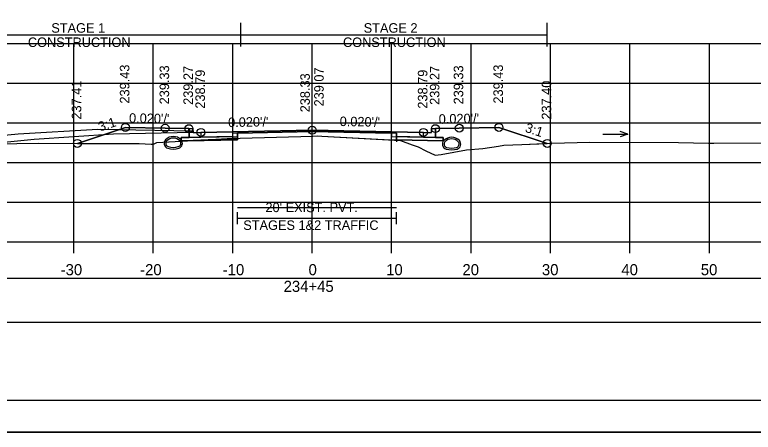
# Model space of a CAD drawing. Extents: x 1369627 to 1374022, y 380035 to 398173.
# Drawn here: x 1372061.1 to 1372154, y 388145.6 to 388198.2 of the extents above; entities that cross this region are included whole.
import ezdxf

# ---------------------------------------------------------------- set-up
doc = ezdxf.new("R2010")
doc.units = 0
for name, color, linetype in [('Default', 7, 'Continuous'), ('R_Alt Surface', 7, 'Continuous'), ('R_Axis', 7, 'Continuous'), ('R_Axis Annot', 7, 'Continuous'), ('R_Border', 7, 'Continuous'), ('R_Drive', 7, 'Continuous'), ('R_Exist Surface', 7, 'Continuous'), ('R_Fin Surface', 7, 'Continuous'), ('R_Grid', 7, 'Continuous'), ('R_MOT', 7, 'Continuous'), ('R_No Plot', 7, 'Continuous'), ('R_Water Annot', 7, 'Continuous'), ('R_Xsect Elev', 7, 'Continuous'), ('R_Xsect Slope', 7, 'Continuous'), ('T_Vehicle Path Lt Minor', 7, 'Continuous'), ('T_Vehicle Path Rt', 7, 'Continuous')]:
    doc.layers.add(name, color=color, linetype=linetype)

msp = doc.modelspace()

# ---------------------------------------------------------------- linework, layer by layer
at = {"layer": 'Default'}
for p, q in [((1372089.143, 388171.844), (1372089.143, 388173.344)), ((1372109.143, 388171.844), (1372109.143, 388173.344)), ((1372089.143, 388172.594), (1372109.143, 388172.594))]:
    msp.add_line(p, q, dxfattribs=at)
for points in [[(1372083.02, 388183.871), (1372083.52, 388183.871), (1372083.53, 388183.371), (1372084.53, 388183.391), (1372084.53, 388182.805), (1372083.03, 388182.775)], [(1372113.53, 388183.371), (1372113.54, 388183.871), (1372114.04, 388183.871), (1372114.03, 388182.775), (1372112.53, 388182.805), (1372112.53, 388183.391)], [(1371948.53, 388159.486), (1372248.53, 388159.486), (1372248.53, 388165.008), (1371948.53, 388165.008)]]:
    msp.add_lwpolyline(points, close=True, dxfattribs=at)
at = {"layer": 'R_Alt Surface'}
msp.add_lwpolyline([(1372083.03, 388183.872), (1372083.03, 388182.775), (1372084.53, 388182.805), (1372089.143, 388182.897), (1372089.143, 388183.314), (1372098.53, 388183.501), (1372109.143, 388183.289), (1372109.143, 388182.872), (1372112.53, 388182.805), (1372114.03, 388182.775), (1372114.031, 388183.872)], dxfattribs=at)
for points in [[(1372082.03, 388182.755), (1372083.03, 388182.775), (1372084.53, 388182.805), (1372089.143, 388182.897), (1372089.143, 388182.48), (1372082.03, 388182.338)], [(1372115.03, 388182.755), (1372114.03, 388182.775), (1372112.53, 388182.805), (1372109.143, 388182.872), (1372109.143, 388182.456), (1372115.03, 388182.338)]]:
    msp.add_lwpolyline(points, close=True, dxfattribs=at)
at = {"layer": 'R_Axis'}
for p, q in [((1371948.53, 388169.603), (1372248.53, 388169.603)), ((1372068.53, 388168.203), (1372068.53, 388169.603)), ((1372078.53, 388168.203), (1372078.53, 388169.603)), ((1372088.53, 388168.203), (1372088.53, 388169.603)), ((1372098.53, 388168.203), (1372098.53, 388169.603)), ((1372108.53, 388168.203), (1372108.53, 388169.603)), ((1372118.53, 388168.203), (1372118.53, 388169.603)), ((1372128.53, 388168.203), (1372128.53, 388169.603)), ((1372138.53, 388168.203), (1372138.53, 388169.603)), ((1372148.53, 388168.203), (1372148.53, 388169.603))]:
    msp.add_line(p, q, dxfattribs=at)
at = {"layer": 'R_Border'}
msp.add_line((1372256.71, 388149.603), (1371940.53, 388149.603), dxfattribs=at)
at = {"layer": 'R_Drive'}
for p, q in [((1372061.532, 388183.181), (1372049.429, 388181.971)), ((1372071.529, 388183.781), (1372061.532, 388183.181)), ((1372083.526, 388183.541), (1372071.529, 388183.781)), ((1372083.53, 388183.371), (1372083.526, 388183.541))]:
    msp.add_line(p, q, dxfattribs=at)
for centre, radius, start, end in [((1372080.53, 388182.023), 0.646, 136.35152, 253.95293), ((1372081.043, 388181.534), 1.354, 43.64848, 136.35152), ((1372080.53, 388182.023), 0.438, 136.35152, 253.95293), ((1372081.043, 388181.534), 1.146, 43.64848, 136.35152), ((1372081.555, 388182.023), 0.438, 286.04707, 43.64848), ((1372081.555, 388182.023), 0.646, 286.04707, 43.64848), ((1372115.559, 388181.922), 0.646, 136.35152, 253.95293), ((1372116.072, 388181.433), 1.354, 43.64848, 136.35152), ((1372115.559, 388181.922), 0.438, 136.35152, 253.95293), ((1372116.072, 388181.433), 1.146, 43.64848, 136.35152), ((1372116.584, 388181.922), 0.438, 286.04707, 43.64848), ((1372116.584, 388181.922), 0.646, 286.04707, 43.64848), ((1372081.043, 388183.804), 2.5, 253.95293, 286.04707), ((1372081.043, 388183.804), 2.292, 253.95293, 286.04707), ((1372116.072, 388183.704), 2.5, 253.95293, 286.04707), ((1372116.072, 388183.704), 2.292, 253.95293, 286.04707)]:
    msp.add_arc(centre, radius, start, end, dxfattribs=at)
at = {"layer": 'R_Exist Surface'}
msp.add_lwpolyline([(1372055.881, 388181.917), (1372064.037, 388182.033), (1372076.745, 388181.987), (1372078.242, 388181.92), (1372078.569, 388181.92), (1372078.983, 388182.134), (1372083.535, 388182.393), (1372086.412, 388182.51), (1372088.618, 388182.623), (1372089.137, 388182.626), (1372089.458, 388182.673), (1372098.593, 388182.93), (1372099.143, 388182.946), (1372099.749, 388182.915), (1372109.638, 388182.373), (1372111.093, 388181.824), (1372111.865, 388181.588), (1372112.815, 388181.09), (1372114.024, 388180.531), (1372114.781, 388180.633), (1372117.969, 388181.195), (1372120.025, 388181.36), (1372121.968, 388181.676), (1372122.667, 388181.799), (1372124.925, 388181.868), (1372128.679, 388182.032), (1372133.493, 388182.167), (1372144.637, 388182.124), (1372148.41, 388182.059), (1372148.787, 388182.051), (1372149.097, 388182.047), (1372161.871, 388182.105)], dxfattribs=at)
at = {"layer": 'R_Fin Surface'}
msp.add_lwpolyline([(1372068.97, 388182.015), (1372075.02, 388184.031), (1372080.02, 388183.931), (1372083.02, 388183.871), (1372083.52, 388183.871), (1372083.53, 388183.371), (1372084.53, 388183.391), (1372086.53, 388183.431), (1372098.53, 388183.671), (1372110.53, 388183.431), (1372112.53, 388183.391), (1372113.53, 388183.371), (1372113.54, 388183.871), (1372114.04, 388183.871), (1372117.04, 388183.931), (1372122.04, 388184.031), (1372128.113, 388182.007)], dxfattribs=at)
at = {"layer": 'R_Grid'}
for p, q in [((1371948.53, 388194.603), (1372248.53, 388194.603)), ((1372068.53, 388169.603), (1372068.53, 388194.603)), ((1372078.53, 388169.603), (1372078.53, 388194.603)), ((1372088.53, 388169.603), (1372088.53, 388194.603)), ((1372098.53, 388169.603), (1372098.53, 388194.603)), ((1372108.53, 388169.603), (1372108.53, 388194.603)), ((1372118.53, 388169.603), (1372118.53, 388194.603)), ((1372128.53, 388169.603), (1372128.53, 388194.603)), ((1372138.53, 388169.603), (1372138.53, 388194.603)), ((1372148.53, 388169.603), (1372148.53, 388194.603)), ((1371948.53, 388189.603), (1372248.53, 388189.603)), ((1371948.53, 388184.603), (1372248.53, 388184.603)), ((1371948.53, 388179.603), (1372248.53, 388179.603)), ((1371948.53, 388174.603), (1372248.53, 388174.603)), ((1371948.53, 388169.603), (1372248.53, 388169.603))]:
    msp.add_line(p, q, dxfattribs=at)
at = {"layer": 'R_MOT'}
for p, q in [((1372089.555, 388194.202), (1372089.555, 388197.202)), ((1372128.113, 388194.202), (1372128.113, 388197.202)), ((1372049.429, 388195.702), (1372128.113, 388195.702))]:
    msp.add_line(p, q, dxfattribs=at)
at = {"layer": 'R_No Plot'}
for p, q in [((1372073.53, 388183.171), (1372063.552, 388182.513)), ((1372083.53, 388183.371), (1372073.53, 388183.171)), ((1372063.552, 388182.513), (1372057.88, 388181.946)), ((1371928.129, 388145.624), (1372261.462, 388145.624))]:
    msp.add_line(p, q, dxfattribs=at)
for points in [[(1371928.122, 388358.957), (1372261.462, 388358.957), (1372261.462, 388145.62), (1371928.122, 388145.62)], [(1372174.45, 388355.063), (1372194.07, 388355.063), (1372194.07, 388345.183), (1372210.182, 388345.183), (1372233.381, 388345.183), (1372233.381, 388312.512), (1372256.589, 388312.512), (1372256.71, 388149.603), (1371940.53, 388149.603), (1371940.53, 388355.063)], [(1372098.53, 388183.671), (1372086.53, 388183.431), (1372084.53, 388183.391), (1372084.53, 388182.805), (1372088.53, 388182.885), (1372088.53, 388183.301), (1372098.53, 388183.501), (1372108.53, 388183.301), (1372108.53, 388182.885), (1372112.53, 388182.805), (1372112.53, 388183.391), (1372110.53, 388183.431)], [(1372088.53, 388182.885), (1372084.53, 388182.805), (1372083.03, 388182.775), (1372082.03, 388182.755), (1372082.03, 388182.338), (1372088.53, 388182.468)], [(1372108.53, 388182.885), (1372112.53, 388182.805), (1372114.03, 388182.775), (1372115.03, 388182.755), (1372115.03, 388182.338), (1372108.53, 388182.468)]]:
    msp.add_lwpolyline(points, close=True, dxfattribs=at)
for points in [[(1372083.02, 388183.871), (1372083.03, 388182.775), (1372084.53, 388182.805), (1372088.53, 388182.885), (1372088.53, 388183.301), (1372098.53, 388183.501), (1372108.53, 388183.301), (1372108.53, 388182.885), (1372112.53, 388182.805), (1372114.03, 388182.775), (1372114.04, 388183.871)], [(1372089.143, 388173.946), (1372109.143, 388173.946)]]:
    msp.add_lwpolyline(points, dxfattribs=at)
for centre in [(1372075.02, 388184.031), (1372080.02, 388183.931), (1372083.02, 388183.871), (1372084.53, 388183.391), (1372098.53, 388183.671), (1372112.53, 388183.391), (1372114.04, 388183.871), (1372117.04, 388183.931), (1372122.04, 388184.031), (1372068.97, 388182.015), (1372128.113, 388182.007)]:
    msp.add_circle(centre, 0.5, dxfattribs=at)
at = {"layer": 'R_Water Annot'}
for p, q in [((1372135.097, 388183.179), (1372138.239, 388183.179)), ((1372138.239, 388183.179), (1372137.277, 388183.529)), ((1372138.239, 388183.179), (1372137.277, 388182.829))]:
    msp.add_line(p, q, dxfattribs=at)
at = {"layer": 'R_Xsect Elev'}
msp.add_line((1372098.53, 388182.929), (1372098.53, 388192.929), dxfattribs=at)
at = {"layer": 'T_Vehicle Path Lt Minor'}
for p, q in [((1372061.532, 388183.181), (1372049.429, 388181.971)), ((1372071.529, 388183.781), (1372061.532, 388183.181)), ((1372068.97, 388182.015), (1372074.114, 388183.73)), ((1372074.114, 388183.73), (1372071.529, 388183.781))]:
    msp.add_line(p, q, dxfattribs=at)
msp.add_lwpolyline([(1372049.429, 388181.971), (1372055.881, 388181.917), (1372064.037, 388182.033), (1372068.97, 388182.015)], dxfattribs=at)
at = {"layer": 'T_Vehicle Path Rt'}
for p, q in [((1372083.03, 388182.775), (1372083.02, 388183.871)), ((1372114.04, 388183.871), (1372114.03, 388182.775)), ((1372082.844, 388182.354), (1372082.03, 388182.338)), ((1372082.845, 388182.354), (1372089.143, 388182.48)), ((1372089.137, 388182.626), (1372088.618, 388182.623)), ((1372089.143, 388182.897), (1372089.143, 388182.627)), ((1372089.143, 388182.48), (1372089.143, 388182.626)), ((1372109.143, 388182.872), (1372109.143, 388182.189)), ((1372109.143, 388182.456), (1372109.143, 388182.872)), ((1372109.143, 388182.4), (1372109.143, 388182.456)), ((1372109.143, 388182.456), (1372109.143, 388182.4))]:
    msp.add_line(p, q, dxfattribs=at)
for points in [[(1372083.02, 388183.871), (1372080.02, 388183.931), (1372075.02, 388184.031), (1372068.97, 388182.015)], [(1372128.113, 388182.007), (1372122.04, 388184.031), (1372117.04, 388183.931), (1372114.04, 388183.871)], [(1372109.143, 388182.872), (1372109.143, 388183.289), (1372098.53, 388183.501), (1372089.143, 388183.314), (1372089.143, 388182.897)], [(1372089.143, 388182.627), (1372089.458, 388182.673), (1372098.593, 388182.93), (1372099.143, 388182.946), (1372099.749, 388182.915), (1372109.143, 388182.4)], [(1372068.97, 388182.015), (1372076.745, 388181.987), (1372078.242, 388181.92), (1372078.569, 388181.92), (1372078.983, 388182.134), (1372082.844, 388182.354)], [(1372082.03, 388182.338), (1372082.03, 388182.755), (1372083.03, 388182.775)], [(1372088.618, 388182.623), (1372088.53, 388182.619), (1372086.412, 388182.51), (1372083.535, 388182.393), (1372082.845, 388182.354)], [(1372089.143, 388182.626), (1372089.137, 388182.626)], [(1372114.03, 388182.775), (1372115.03, 388182.755), (1372115.03, 388182.338), (1372109.143, 388182.456)], [(1372109.143, 388182.4), (1372109.638, 388182.373), (1372111.093, 388181.824), (1372111.865, 388181.588), (1372112.815, 388181.09), (1372114.024, 388180.531), (1372114.781, 388180.633), (1372117.969, 388181.195), (1372120.025, 388181.36), (1372121.968, 388181.676), (1372122.667, 388181.799), (1372124.925, 388181.868), (1372128.113, 388182.007)]]:
    msp.add_lwpolyline(points, dxfattribs=at)

# ---------------------------------------------------------------- texts
at = {"layer": 'R_Axis Annot'}
for s, height, p in [("20' EXIST. PVT.", 1.2, (1372092.646, 388173.352)), ('STAGES 1&2 TRAFFIC', 1.2, (1372089.85, 388171.112)), ('-30', 1.4, (1372066.871, 388165.403)), ('-20', 1.4, (1372076.871, 388165.403)), ('-10', 1.4, (1372087.268, 388165.403)), ('0', 1.4, (1372098.072, 388165.403)), ('10', 1.4, (1372107.841, 388165.403)), ('20', 1.4, (1372117.444, 388165.403)), ('30', 1.4, (1372127.444, 388165.403)), ('40', 1.4, (1372137.444, 388165.403)), ('50', 1.4, (1372147.444, 388165.403)), ('234+45', 1.4, (1372094.936, 388163.303))]:
    msp.add_text(s, height=height, dxfattribs=at).set_placement(p)
at = {"layer": 'R_MOT'}
for s, p in [('STAGE 1', (1372065.69, 388195.958)), ('STAGE 2', (1372105.01, 388195.958)), ('CONSTRUCTION', (1372062.747, 388194.158)), ('CONSTRUCTION', (1372102.407, 388194.158))]:
    msp.add_text(s, height=1.2, dxfattribs=at).set_placement(p)
at = {"layer": 'R_Xsect Elev'}
for s, p in [('239.43', (1372075.52, 388187.031)), ('239.33', (1372080.52, 388186.931)), ('239.27', (1372083.52, 388186.871)), ('239.07', (1372099.981, 388186.671)), ('239.27', (1372114.54, 388186.871)), ('239.33', (1372117.54, 388186.931)), ('239.43', (1372122.54, 388187.031)), ('238.79', (1372085.03, 388186.391)), ('238.33', (1372098.23, 388185.929)), ('238.79', (1372113.03, 388186.391)), ('237.41', (1372069.47, 388185.015)), ('237.40', (1372128.613, 388185.007))]:
    msp.add_text(s, height=1.2, rotation=90, dxfattribs=at).set_placement(p)
at = {"layer": 'R_Xsect Slope'}
for s, rotation, p in [("0.020'/'", 358.85424, (1372075.47, 388184.622)), ("0.020'/'", 1.14576, (1372114.466, 388184.48)), ('3:1', 18.43323, (1372071.837, 388183.497)), ("0.020'/'", 1.14576, (1372087.956, 388184.06)), ("0.020'/'", 358.85424, (1372101.98, 388184.202)), ('3:1', 341.56677, (1372125.234, 388183.494))]:
    msp.add_text(s, height=1.2, rotation=rotation, dxfattribs=at).set_placement(p)

doc.saveas('drawing.dxf')
